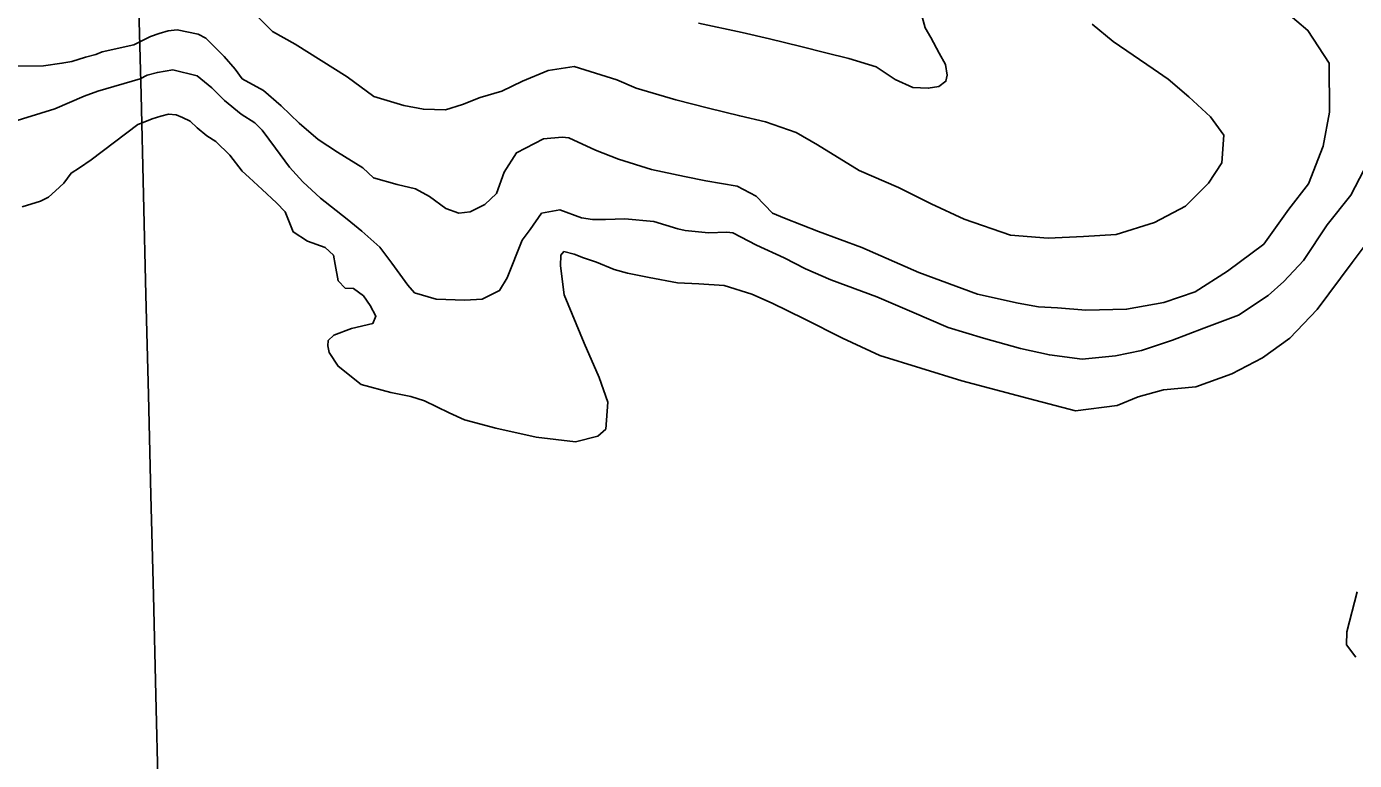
# Model space of a CAD drawing. Extents: x -19 to 366, y -4 to 359.
# Drawn here: x 142.071 to 142.965, y 194.069 to 194.563 of the extents above; entities that cross this region are included whole.
import ezdxf

# ---------------------------------------------------------------- set-up
doc = ezdxf.new("R2010")
doc.units = 0
doc.layers.add('Level 50', color=7, linetype='Continuous')
doc.layers.add('Level 60', color=7, linetype='Continuous')

msp = doc.modelspace()

# ---------------------------------------------------------------- linework, layer by layer
at = {"layer": 'Level 50'}
for points in [[(142.7883, 194.56463), (142.80242, 194.55299), (142.8293, 194.53462), (142.8394, 194.52769), (142.85334, 194.51586), (142.86785, 194.50232), (142.87687, 194.48988), (142.87552, 194.47129), (142.86654, 194.45775), (142.85095, 194.44225), (142.8302, 194.43127), (142.80432, 194.42309), (142.78235, 194.42177), (142.75868, 194.42062), (142.73327, 194.42268), (142.70191, 194.43342), (142.67984, 194.44386), (142.65777, 194.45486), (142.63133, 194.46621), (142.60333, 194.48343), (142.58886, 194.49184), (142.56814, 194.49887), (142.55087, 194.5029), (142.52979, 194.50823), (142.50795, 194.51373), (142.48117, 194.52167), (142.46823, 194.52725), (142.43935, 194.5363), (142.42195, 194.5335), (142.40458, 194.52634), (142.39062, 194.51958), (142.37607, 194.51529), (142.36417, 194.51064), (142.35265, 194.50694), (142.33786, 194.50738), (142.32477, 194.50993), (142.30444, 194.51602), (142.28651, 194.52933), (142.25146, 194.55123), (142.23623, 194.55983), (142.20851, 194.58767)], [(142.67264, 194.57371), (142.67577, 194.56217), (142.67962, 194.55575), (142.68521, 194.54518), (142.68944, 194.53763), (142.69064, 194.53043), (142.68973, 194.52625), (142.68484, 194.5228), (142.67784, 194.5216), (142.66741, 194.52208), (142.65562, 194.52748), (142.64285, 194.53591), (142.62442, 194.54164), (142.60885, 194.54549), (142.59195, 194.54971), (142.57087, 194.55485), (142.55246, 194.55905), (142.52303, 194.56545)], [(142.91858, 194.57292), (142.93347, 194.56053), (142.94787, 194.53846), (142.94797, 194.50546), (142.94382, 194.48248), (142.93381, 194.45717), (142.92069, 194.44018), (142.90385, 194.41671), (142.87937, 194.39849), (142.85752, 194.38465), (142.83636, 194.37746), (142.81139, 194.37289), (142.78392, 194.37228), (142.76477, 194.37383), (142.75207, 194.37448), (142.73841, 194.37683), (142.71088, 194.38305), (142.67154, 194.39751), (142.63311, 194.41445), (142.60403, 194.42521), (142.58103, 194.43412), (142.57285, 194.43747), (142.56195, 194.44894), (142.5492, 194.45567), (142.52813, 194.45928), (142.51371, 194.4622), (142.4915, 194.46694), (142.46927, 194.47377), (142.45387, 194.4799), (142.4358, 194.4881), (142.43125, 194.48863), (142.41875, 194.48758), (142.40064, 194.47813), (142.39223, 194.46517), (142.38705, 194.45071), (142.37935, 194.44325), (142.36935, 194.43842), (142.36178, 194.4376), (142.35304, 194.44056), (142.34198, 194.44881), (142.33246, 194.45386), (142.32012, 194.45679), (142.30435, 194.46121), (142.29709, 194.46797), (142.27995, 194.47845), (142.26699, 194.48707), (142.2542, 194.49796), (142.24216, 194.50981), (142.23032, 194.52014), (142.21585, 194.52799), (142.21106, 194.53439), (142.20379, 194.54287), (142.19136, 194.55528), (142.18622, 194.55789)], [(142.18622, 194.55789), (142.17218, 194.56081), (142.16612, 194.56019), (142.15988, 194.55843), (142.15403, 194.5563), (142.1429, 194.5507)], [(142.06344, 194.53649), (142.08197, 194.53672), (142.09442, 194.5384), (142.10121, 194.53962), (142.11025, 194.5424), (142.11741, 194.54438), (142.12155, 194.54596), (142.1429, 194.5507)], [(142.14708, 194.52779), (142.15198, 194.5303), (142.15879, 194.53225), (142.16919, 194.53385), (142.18552, 194.53001), (142.19544, 194.52194), (142.20405, 194.51328), (142.21512, 194.50408), (142.22445, 194.49828), (142.22942, 194.49339), (142.23824, 194.48114), (142.24764, 194.46851), (142.25663, 194.45853), (142.26866, 194.44763), (142.2866, 194.43337), (142.29633, 194.4253), (142.30855, 194.41459), (142.3166, 194.40384), (142.32734, 194.38895), (142.33194, 194.38387), (142.34656, 194.37963), (142.3657, 194.37903), (142.37745, 194.3797), (142.38914, 194.38548), (142.39437, 194.39406), (142.40438, 194.41937), (142.40981, 194.42643), (142.41748, 194.4375), (142.42978, 194.43969), (142.44423, 194.43431), (142.45182, 194.43323), (142.46053, 194.4333), (142.4736, 194.4336), (142.49294, 194.43187), (142.50928, 194.42688), (142.51422, 194.42579), (142.52977, 194.42421), (142.54227, 194.42469), (142.54625, 194.42416), (142.56224, 194.41595), (142.58088, 194.40738), (142.59516, 194.4001), (142.61227, 194.39266), (142.64326, 194.38116), (142.66684, 194.37111), (142.69119, 194.36051), (142.71493, 194.35331), (142.74, 194.3465), (142.75937, 194.34211), (142.78137, 194.33926), (142.8039, 194.34153), (142.82149, 194.34509), (142.84227, 194.35209), (142.86342, 194.36005), (142.88684, 194.36878), (142.90661, 194.38203), (142.91733, 194.39141), (142.93047, 194.40574), (142.94636, 194.42958), (142.96229, 194.44963), (142.97664, 194.47725)], [(142.05853, 194.49812), (142.08973, 194.50773), (142.10939, 194.51626), (142.11858, 194.51955), (142.14708, 194.52779)], [(142.41388, 194.28669), (142.38673, 194.29272), (142.36546, 194.29843), (142.35519, 194.30308), (142.33864, 194.31129), (142.32933, 194.31405), (142.31585, 194.31679), (142.29591, 194.32231), (142.28045, 194.33451), (142.2745, 194.34375), (142.27351, 194.3483), (142.27386, 194.3519), (142.27762, 194.35535), (142.28952, 194.35981), (142.30388, 194.36334), (142.30593, 194.3681), (142.30207, 194.37546), (142.29747, 194.38187), (142.2908, 194.38675), (142.2853, 194.38708), (142.28052, 194.39197), (142.27853, 194.40296), (142.27734, 194.40921), (142.27179, 194.41447), (142.25982, 194.41873), (142.25029, 194.42491), (142.24487, 194.43833), (142.23894, 194.44454), (142.22939, 194.45337), (142.2206, 194.46146), (142.21583, 194.46578), (142.20759, 194.47652), (142.19803, 194.48573), (142.19213, 194.48948), (142.18564, 194.49492), (142.18086, 194.49944), (142.17572, 194.50186), (142.17135, 194.50372), (142.16623, 194.50405), (142.16113, 194.50268), (142.15527, 194.50093), (142.14923, 194.4986), (142.14564, 194.49724)], [(142.14564, 194.49724), (142.11417, 194.47338), (142.1063, 194.46797), (142.10068, 194.46448), (142.09585, 194.45759), (142.09024, 194.45258), (142.08538, 194.44835), (142.08012, 194.44562), (142.0677, 194.44167)], [(142.9848, 194.43294), (142.96326, 194.40431), (142.93966, 194.37263), (142.92126, 194.35332), (142.90281, 194.34008), (142.88225, 194.32948), (142.85789, 194.32074), (142.83631, 194.31867), (142.81911, 194.31397), (142.80495, 194.30816), (142.77694, 194.30452), (142.74541, 194.31279), (142.7004, 194.32474), (142.64512, 194.34173), (142.62001, 194.35346), (142.59432, 194.36634), (142.57262, 194.37696), (142.55893, 194.38292), (142.54031, 194.38883), (142.52344, 194.39002), (142.50903, 194.39066), (142.48986, 194.39429), (142.47525, 194.3972), (142.46632, 194.39959), (142.45453, 194.40443), (142.4456, 194.40739), (142.43933, 194.4098), (142.43249, 194.41164), (142.43043, 194.40916), (142.4303, 194.40195), (142.43275, 194.38243), (142.4461, 194.35012), (142.45616, 194.32687), (142.46199, 194.31023), (142.46063, 194.2922), (142.45537, 194.28742), (142.44024, 194.28369), (142.41388, 194.28669)], [(142.96578, 194.13863), (142.95945, 194.14692), (142.95976, 194.15565), (142.96653, 194.18263)]]:
    msp.add_lwpolyline(points, dxfattribs=at)
at = {"layer": 'Level 60'}
for points in [[(146.77834, 1.69699), (146.57878, 10.31313), (146.37852, 18.92942), (146.17757, 27.54584), (145.97591, 36.16241), (145.77356, 44.77911), (145.57052, 53.39596), (145.36679, 62.01295), (145.16236, 70.63008), (144.95724, 79.24735), (144.75142, 87.86477), (144.54492, 96.48232), (144.33773, 105.10002), (144.12986, 113.71787), (143.92129, 122.33585), (143.71204, 130.95398), (143.5021, 139.57225), (143.29148, 148.19067), (143.08018, 156.80923), (142.8682, 165.42794), (142.65553, 174.04679), (142.44218, 182.66579), (142.22816, 191.28493), (142.01345, 199.90421), (141.79807, 208.52365), (141.58202, 217.14322), (141.36528, 225.76295), (141.14788, 234.38282), (140.9298, 243.00284), (140.71105, 251.623), (140.49162, 260.24332), (140.27153, 268.86377), (140.05077, 277.48438), (139.82934, 286.10514), (139.60724, 294.72604), (139.38447, 303.34709), (139.16105, 311.96829), (138.93695, 320.58964), (138.7122, 329.21114), (138.48678, 337.83278), (138.2607, 346.45458)], [(0, 189.51617), (7.11214, 189.52059), (14.22427, 189.53386), (21.33637, 189.55597), (28.44845, 189.58693), (35.56048, 189.62672), (42.67245, 189.67537), (49.78436, 189.73285), (56.89619, 189.79918), (64.00793, 189.87436), (71.11958, 189.95838), (78.23111, 190.05124), (85.34253, 190.15294), (92.45381, 190.26349), (99.56495, 190.38288), (106.67593, 190.51112), (113.78675, 190.6482), (120.89739, 190.79412), (128.00785, 190.94888), (135.11811, 191.11248), (142.22816, 191.28493), (149.33799, 191.46621), (156.44759, 191.65634), (163.55694, 191.85531), (170.66605, 192.06312), (177.77489, 192.27977), (184.88345, 192.50526), (191.99173, 192.73959), (199.09971, 192.98276), (206.20739, 193.23477), (213.31474, 193.49561), (220.42177, 193.7653), (227.52845, 194.04382), (234.63479, 194.33118), (241.74076, 194.62738), (248.84635, 194.93241), (255.95157, 195.24628), (263.05638, 195.56898), (270.16079, 195.90052), (277.26478, 196.24089), (284.36834, 196.5901), (291.47147, 196.94814), (298.57414, 197.31501), (305.67635, 197.69072), (312.77809, 198.07525), (319.87934, 198.46862), (326.9801, 198.87082), (334.08035, 199.28185), (341.18009, 199.7017)]]:
    msp.add_spline(points, degree=3, dxfattribs=at)

doc.saveas('drawing.dxf')
